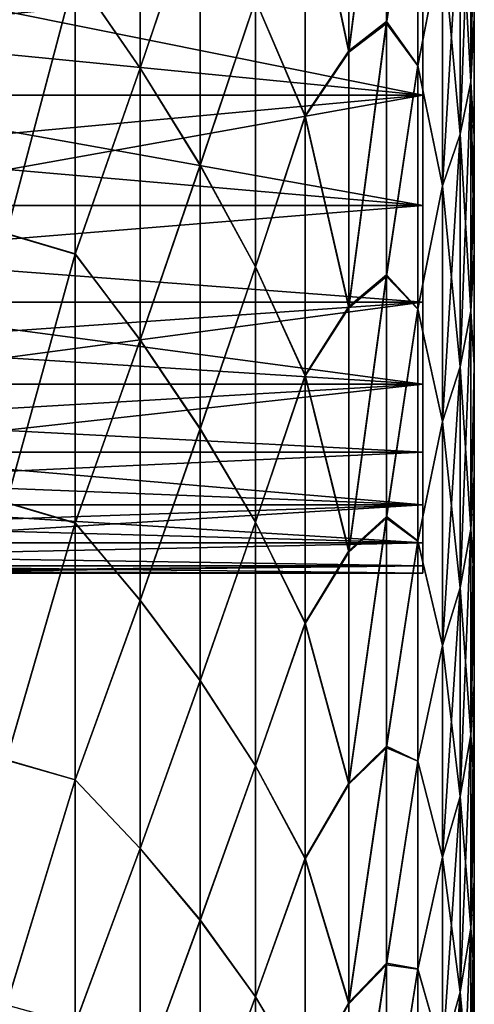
# Model space of a CAD drawing. Header units: metres. Extents: x -46 to 104, y -30 to 30.
# Tile 490 of 656: x 62.37 to 63.1, y -7.392 to -5.811. Entities that reach past the tile are written whole.
import ezdxf

# ---------------------------------------------------------------- set-up
doc = ezdxf.new("R2010")
doc.units = ezdxf.units.M
doc.layers.add('solid_26_000_502_XXX', color=7, linetype='CONTINUOUS')

msp = doc.modelspace()

# ---------------------------------------------------------------- linework, layer by layer
at = {"layer": 'solid_26_000_502_XXX'}
for points in [[(63.099998, -8.216586, 294.327454), (63.099998, 8.216582, 294.327423), (63.099998, 8.316342, 294.559296)], [(63.099998, -0.074931, 294.500793), (63.099998, -8.216586, 294.327454), (63.099998, 8.316342, 294.559296)], [(63.099998, 8.216586, 301.672546), (63.099998, -8.216582, 301.672577), (63.099998, -8.316342, 301.440704)], [(63.099998, 0.074931, 301.499207), (63.099998, 8.216586, 301.672546), (63.099998, -8.316342, 301.440704)], [(63.099998, 8.216586, 301.672546), (63.099998, 8.11032, 301.901642), (63.099998, -8.216582, 301.672577)], [(63.099998, -8.11032, 294.098358), (63.099998, 8.110316, 294.098358), (63.099998, 8.216582, 294.327423)], [(63.099998, -8.216586, 294.327454), (63.099998, -8.11032, 294.098358), (63.099998, 8.216582, 294.327423)], [(63.099998, 8.11032, 301.901642), (63.099998, -8.110316, 301.901642), (63.099998, -8.216582, 301.672577)], [(63.099998, 8.11032, 301.901642), (63.099998, 7.997684, 302.127594), (63.099998, -8.110316, 301.901642)], [(63.099998, -7.997684, 293.872406), (63.099998, 7.99768, 293.872406), (63.099998, 8.110316, 294.098358)], [(63.099998, -8.11032, 294.098358), (63.099998, -7.997684, 293.872406), (63.099998, 8.110316, 294.098358)], [(63.099998, 7.997684, 302.127594), (63.099998, -7.99768, 302.127594), (63.099998, -8.110316, 301.901642)], [(63.099998, 7.997684, 302.127594), (63.099998, 7.878697, 302.350403), (63.099998, -7.99768, 302.127594)], [(63.099998, -7.878697, 293.649597), (63.099998, 7.878693, 293.649567), (63.099998, 7.99768, 293.872406)], [(63.099998, -7.997684, 293.872406), (63.099998, -7.878697, 293.649597), (63.099998, 7.99768, 293.872406)], [(63.099998, 7.878697, 302.350403), (63.099998, -7.878693, 302.350433), (63.099998, -7.99768, 302.127594)], [(63.099998, 7.878697, 302.350403), (63.099998, 7.753544, 302.569733), (63.099998, -7.878693, 302.350433)], [(63.099998, -7.753544, 293.430267), (63.099998, 7.753539, 293.430267), (63.099998, 7.878693, 293.649567)], [(63.099998, -7.878697, 293.649597), (63.099998, -7.753544, 293.430267), (63.099998, 7.878693, 293.649567)], [(63.099998, 7.753544, 302.569733), (63.099998, -7.753539, 302.569733), (63.099998, -7.878693, 302.350433)], [(63.099998, 7.753544, 302.569733), (63.099998, 7.622236, 302.785553), (63.099998, -7.753539, 302.569733)], [(63.099998, -7.622236, 293.214447), (63.099998, 7.622231, 293.214447), (63.099998, 7.753539, 293.430267)], [(63.099998, -7.753544, 293.430267), (63.099998, -7.622236, 293.214447), (63.099998, 7.753539, 293.430267)], [(63.099998, 7.622236, 302.785553), (63.099998, -7.622231, 302.785553), (63.099998, -7.753539, 302.569733)], [(63.099998, 7.622236, 302.785553), (63.099998, 7.484986, 302.997498), (63.099998, -7.622231, 302.785553)], [(63.099998, -7.484986, 293.002502), (63.099998, 7.48498, 293.002502), (63.099998, 7.622231, 293.214447)], [(63.099998, -7.622236, 293.214447), (63.099998, -7.484986, 293.002502), (63.099998, 7.622231, 293.214447)], [(63.099998, 7.484986, 302.997498), (63.099998, -7.48498, 302.997498), (63.099998, -7.622231, 302.785553)], [(63.099998, 7.484986, 302.997498), (63.099998, 7.341796, 303.205566), (63.099998, -7.48498, 302.997498)], [(63.099998, -7.341796, 292.794434), (63.099998, 7.34179, 292.794403), (63.099998, 7.48498, 293.002502)], [(63.099998, -7.484986, 293.002502), (63.099998, -7.341796, 292.794434), (63.099998, 7.48498, 293.002502)], [(63.099998, 7.341796, 303.205566), (63.099998, -7.34179, 303.205597), (63.099998, -7.48498, 302.997498)], [(63.099998, 7.341796, 303.205566), (63.099998, 7.19289, 303.409454), (63.099998, -7.34179, 303.205597)], [(63.099998, -7.19289, 292.590546), (63.099998, 7.192883, 292.590515), (63.099998, 7.34179, 292.794403)], [(63.099998, -7.341796, 292.794434), (63.099998, -7.19289, 292.590546), (63.099998, 7.34179, 292.794403)], [(63.099998, 7.19289, 303.409454), (63.099998, -7.192883, 303.409485), (63.099998, -7.34179, 303.205597)], [(63.099998, 7.19289, 303.409454), (63.099998, 7.038265, 303.609161), (63.099998, -7.192883, 303.409485)], [(63.099998, -7.038265, 292.390839), (63.099998, 7.03826, 292.390808), (63.099998, 7.192883, 292.590515)], [(63.099998, -7.19289, 292.590546), (63.099998, -7.038265, 292.390839), (63.099998, 7.192883, 292.590515)], [(63.099998, 7.038265, 303.609161), (63.099998, -7.03826, 303.609192), (63.099998, -7.192883, 303.409485)], [(63.099998, 7.038265, 303.609161), (63.099998, 6.878163, 303.804382), (63.099998, -7.03826, 303.609192)], [(63.099998, -6.878163, 292.195618), (63.099998, 6.878157, 292.195618), (63.099998, 7.03826, 292.390808)], [(63.099998, -7.038265, 292.390839), (63.099998, -6.878163, 292.195618), (63.099998, 7.03826, 292.390808)], [(63.099998, 6.878163, 303.804382), (63.099998, -6.878157, 303.804382), (63.099998, -7.03826, 303.609192)], [(63.099998, 6.878163, 303.804382), (63.099998, 6.712578, 303.995117), (63.099998, -6.878157, 303.804382)], [(63.099998, -6.712578, 292.004883), (63.099998, 6.712572, 292.004883), (63.099998, 6.878157, 292.195618)], [(63.099998, -6.878163, 292.195618), (63.099998, -6.712578, 292.004883), (63.099998, 6.878157, 292.195618)], [(63.099998, 6.712578, 303.995117), (63.099998, -6.712572, 303.995117), (63.099998, -6.878157, 303.804382)], [(63.099998, 6.712578, 303.995117), (63.099998, 6.541773, 304.18103), (63.099998, -6.712572, 303.995117)], [(63.099998, -6.541773, 291.81897), (63.099998, 6.541767, 291.81897), (63.099998, 6.712572, 292.004883)], [(63.099998, -6.712578, 292.004883), (63.099998, -6.541773, 291.81897), (63.099998, 6.712572, 292.004883)], [(63.099998, 6.541773, 304.18103), (63.099998, -6.541767, 304.18103), (63.099998, -6.712572, 303.995117)], [(63.099998, 6.541773, 304.18103), (63.099998, 6.365743, 304.362183), (63.099998, -6.541767, 304.18103)], [(63.099998, -6.365743, 291.637817), (63.099998, 6.365736, 291.637817), (63.099998, 6.541767, 291.81897)], [(63.099998, -6.541773, 291.81897), (63.099998, -6.365743, 291.637817), (63.099998, 6.541767, 291.81897)], [(63.099998, 6.365743, 304.362183), (63.099998, -6.365736, 304.362183), (63.099998, -6.541767, 304.18103)], [(63.099998, 6.365743, 304.362183), (63.099998, 6.184774, 304.538239), (63.099998, -6.365736, 304.362183)], [(63.099998, -6.184774, 291.461761), (63.099998, 6.184767, 291.461761), (63.099998, 6.365736, 291.637817)], [(63.099998, -6.365743, 291.637817), (63.099998, -6.184774, 291.461761), (63.099998, 6.365736, 291.637817)], [(63.099998, 6.184774, 304.538239), (63.099998, -6.184767, 304.538239), (63.099998, -6.365736, 304.362183)], [(63.099998, 6.184774, 304.538239), (63.099998, 5.998858, 304.709229), (63.099998, -6.184767, 304.538239)], [(63.099998, -5.998858, 291.290771), (63.099998, 5.998851, 291.290771), (63.099998, 6.184767, 291.461761)], [(63.099998, -6.184774, 291.461761), (63.099998, -5.998858, 291.290771), (63.099998, 6.184767, 291.461761)], [(63.099998, 5.998858, 304.709229), (63.099998, -5.998851, 304.709229), (63.099998, -6.184767, 304.538239)], [(63.099998, 5.998858, 304.709229), (63.099998, 5.808299, 304.874847), (63.099998, -5.998851, 304.709229)], [(63.099998, -5.998858, 291.290771), (63.099998, -5.808299, 291.125153), (63.099998, 5.998851, 291.290771)], [(63.099998, 5.808299, 304.874847), (63.099998, -5.808291, 304.874847), (63.099998, -5.998851, 304.709229)], [(63.099998, -0.17489, 301.495636), (63.099998, 0.074931, 301.499207), (63.099998, -8.316342, 301.440704)], [(63.099998, -0.074931, 294.500793), (63.099998, -0.32437, 294.515076), (63.099998, -8.216586, 294.327454)], [(63.099998, -0.42382, 301.474243), (63.099998, -0.17489, 301.495636), (63.099998, -8.316342, 301.440704)], [(63.099998, -0.32437, 294.515076), (63.099998, -0.572156, 294.547089), (63.099998, -8.216586, 294.327454)], [(63.099998, -0.42382, 301.474243), (63.099998, -8.316342, 301.440704), (63.099998, -0.67059, 301.43515)], [(63.099998, -0.572156, 294.547089), (63.099998, -8.316346, 294.559296), (63.099998, -8.216586, 294.327454)], [(63.099998, -0.572156, 294.547089), (63.099998, -0.817026, 294.59671), (63.099998, -8.316346, 294.559296)], [(63.099998, -0.67059, 301.43515), (63.099998, -8.316342, 301.440704), (63.099998, -8.409575, 301.206085)], [(63.099998, -0.913942, 301.378571), (63.099998, -0.67059, 301.43515), (63.099998, -8.409575, 301.206085)], [(63.099998, -0.817026, 294.59671), (63.099998, -1.057734, 294.663666), (63.099998, -8.316346, 294.559296)], [(63.099998, -1.152638, 301.304749), (63.099998, -0.913942, 301.378571), (63.099998, -8.409575, 301.206085)], [(63.099998, -1.057734, 294.663666), (63.099998, -1.293051, 294.74762), (63.099998, -8.316346, 294.559296)], [(63.099998, -1.38546, 301.214111), (63.099998, -1.152638, 301.304749), (63.099998, -8.409575, 301.206085)], [(63.099998, -1.293051, 294.74762), (63.099998, -8.409578, 294.793915), (63.099998, -8.316346, 294.559296)], [(63.099998, -1.293051, 294.74762), (63.099998, -1.521779, 294.848145), (63.099998, -8.409578, 294.793915)], [(63.099998, -1.611222, 301.107086), (63.099998, -1.38546, 301.214111), (63.099998, -8.409575, 301.206085)], [(63.099998, -1.521779, 294.848145), (63.099998, -1.742752, 294.964752), (63.099998, -8.409578, 294.793915)], [(63.099998, -1.611222, 301.107086), (63.099998, -8.409575, 301.206085), (63.099998, -8.496178, 300.968994)], [(63.099998, -1.828773, 300.984222), (63.099998, -1.611222, 301.107086), (63.099998, -8.496178, 300.968994)], [(63.099998, -1.742752, 294.964752), (63.099998, -8.496181, 295.031006), (63.099998, -8.409578, 294.793915)], [(63.099998, -1.742752, 294.964752), (63.099998, -1.954845, 295.096802), (63.099998, -8.496181, 295.031006)], [(63.099998, -2.037006, 300.846161), (63.099998, -1.828773, 300.984222), (63.099998, -8.496178, 300.968994)], [(63.099998, -1.954845, 295.096802), (63.099998, -2.156976, 295.243652), (63.099998, -8.496181, 295.031006)], [(63.099998, -2.037006, 300.846161), (63.099998, -8.496178, 300.968994), (63.099998, -8.576132, 300.729462)], [(63.099998, -2.234858, 300.693573), (63.099998, -2.037006, 300.846161), (63.099998, -8.576132, 300.729462)], [(63.099998, -2.156976, 295.243652), (63.099998, -8.576135, 295.270538), (63.099998, -8.496181, 295.031006)], [(63.099998, -2.156976, 295.243652), (63.099998, -2.348116, 295.404541), (63.099998, -8.576135, 295.270538)], [(63.099998, -2.234858, 300.693573), (63.099998, -8.576132, 300.729462), (63.099998, -8.649335, 300.487762)], [(63.099998, -2.421322, 300.527283), (63.099998, -2.234858, 300.693573), (63.099998, -8.649335, 300.487762)], [(63.099998, -2.348116, 295.404541), (63.099998, -8.649338, 295.512238), (63.099998, -8.576135, 295.270538)], [(63.099998, -2.348116, 295.404541), (63.099998, -2.527291, 295.578674), (63.099998, -8.649338, 295.512238)], [(63.099998, -2.595448, 300.348114), (63.099998, -2.421322, 300.527283), (63.099998, -8.649335, 300.487762)], [(63.099998, -2.527291, 295.578674), (63.099998, -8.715771, 295.756073), (63.099998, -8.649338, 295.512238)], [(63.099998, -2.527291, 295.578674), (63.099998, -2.693587, 295.765137), (63.099998, -8.715771, 295.756073)], [(63.099998, -2.595448, 300.348114), (63.099998, -8.649335, 300.487762), (63.099998, -8.715768, 300.243958)], [(63.099998, -2.756348, 300.156982), (63.099998, -2.595448, 300.348114), (63.099998, -8.715768, 300.243958)], [(63.099998, -2.693587, 295.765137), (63.099998, -2.846157, 295.962982), (63.099998, -8.715771, 295.756073)], [(63.099998, -2.756348, 300.156982), (63.099998, -8.715768, 300.243958), (63.099998, -8.775325, 299.998413)], [(63.099998, -2.903202, 299.954834), (63.099998, -2.756348, 300.156982), (63.099998, -8.775325, 299.998413)], [(63.099998, -2.846157, 295.962982), (63.099998, -8.775328, 296.001587), (63.099998, -8.715771, 295.756073)], [(63.099998, -2.846157, 295.962982), (63.099998, -2.984223, 296.171234), (63.099998, -8.775328, 296.001587)], [(63.099998, -2.903202, 299.954834), (63.099998, -8.775325, 299.998413), (63.099998, -8.827966, 299.751251)], [(63.099998, -3.035262, 299.742767), (63.099998, -2.903202, 299.954834), (63.099998, -8.827966, 299.751251)], [(63.099998, -2.984223, 296.171234), (63.099998, -8.827969, 296.248749), (63.099998, -8.775328, 296.001587)], [(63.099998, -2.984223, 296.171234), (63.099998, -3.107083, 296.388763), (63.099998, -8.827969, 296.248749)], [(63.099998, -3.035262, 299.742767), (63.099998, -8.827966, 299.751251), (63.099998, -8.873632, 299.502869)], [(63.099998, -3.151855, 299.52179), (63.099998, -3.035262, 299.742767), (63.099998, -8.873632, 299.502869)], [(63.099998, -3.107083, 296.388763), (63.099998, -8.873635, 296.497131), (63.099998, -8.827969, 296.248749)], [(63.099998, -3.107083, 296.388763), (63.099998, -3.21411, 296.614532), (63.099998, -8.873635, 296.497131)], [(63.099998, -3.252387, 299.29306), (63.099998, -3.151855, 299.52179), (63.099998, -8.873632, 299.502869)], [(63.099998, -3.21411, 296.614532), (63.099998, -8.912288, 296.746582), (63.099998, -8.873635, 296.497131)], [(63.099998, -3.21411, 296.614532), (63.099998, -3.304758, 296.847351), (63.099998, -8.912288, 296.746582)], [(63.099998, -3.252387, 299.29306), (63.099998, -8.873632, 299.502869), (63.099998, -8.912286, 299.253418)], [(63.099998, -3.336345, 299.057739), (63.099998, -3.252387, 299.29306), (63.099998, -8.912286, 299.253418)], [(63.099998, -3.304758, 296.847351), (63.099998, -8.943912, 296.996765), (63.099998, -8.912288, 296.746582)], [(63.099998, -3.304758, 296.847351), (63.099998, -3.378566, 297.08606), (63.099998, -8.943912, 296.996765)], [(63.099998, -3.336345, 299.057739), (63.099998, -8.912286, 299.253418), (63.099998, -8.943911, 299.003235)], [(63.099998, -3.403302, 298.817017), (63.099998, -3.336345, 299.057739), (63.099998, -8.943911, 299.003235)], [(63.099998, -3.378566, 297.08606), (63.099998, -8.96848, 297.247498), (63.099998, -8.943912, 296.996765)], [(63.099998, -3.378566, 297.08606), (63.099998, -3.435158, 297.329407), (63.099998, -8.96848, 297.247498)], [(63.099998, -3.403302, 298.817017), (63.099998, -8.943911, 299.003235), (63.099998, -8.968479, 298.752533)], [(63.099998, -3.452917, 298.572144), (63.099998, -3.403302, 298.817017), (63.099998, -8.968479, 298.752533)], [(63.099998, -3.435158, 297.329407), (63.099998, -8.986013, 297.498413), (63.099998, -8.96848, 297.247498)], [(63.099998, -3.435158, 297.329407), (63.099998, -3.474245, 297.576172), (63.099998, -8.986013, 297.498413)], [(63.099998, -3.452917, 298.572144), (63.099998, -8.968479, 298.752533), (63.099998, -8.986012, 298.501587)], [(63.099998, -3.484937, 298.324371), (63.099998, -3.452917, 298.572144), (63.099998, -8.986012, 298.501587)], [(63.099998, -3.474245, 297.576172), (63.099998, -8.996521, 297.749207), (63.099998, -8.986013, 297.498413)], [(63.099998, -3.474245, 297.576172), (63.099998, -3.495628, 297.825104), (63.099998, -8.996521, 297.749207)], [(63.099998, -3.484937, 298.324371), (63.099998, -8.986012, 298.501587), (63.099998, -8.996521, 298.250793)], [(63.099998, -3.499198, 298.074921), (63.099998, -3.484937, 298.324371), (63.099998, -8.996521, 298.250793)], [(63.099998, -3.495628, 297.825104), (63.099998, -9, 298), (63.099998, -8.996521, 297.749207)], [(63.099998, -3.495628, 297.825104), (63.099998, -3.499198, 298.074921), (63.099998, -9, 298)], [(63.099998, -3.499198, 298.074921), (63.099998, -8.996521, 298.250793), (63.099998, -9, 298)], [(62.898712, -5.861482, 305.792084), (62.95924, -5.814435, 305.682068), (62.95924, -5.39127, 305.984741)], [(62.898712, -5.434343, 306.095764), (62.898712, -5.861482, 305.792084), (62.95924, -5.39127, 305.984741)], [(62.95924, -5.394427, 290.017395), (62.898712, -5.863746, 290.209625), (62.898712, -5.436695, 289.905823)], [(62.95924, -5.394427, 290.017395), (62.95924, -5.817473, 290.320251), (62.898712, -5.863746, 290.209625)], [(62.95924, -5.39127, 305.984741), (62.95924, -5.814435, 305.682068), (63.009403, -5.47801, 305.777924)], [(63.009403, -5.4785, 290.222412), (62.95924, -5.817473, 290.320251), (62.95924, -5.394427, 290.017395)], [(62.563278, -5.435913, 289.428558), (62.563278, -5.889193, 289.733429), (62.459293, -5.737914, 289.531311)], [(62.459293, -5.737439, 306.468994), (62.563278, -5.889275, 306.26651), (62.563278, -5.435998, 306.571411)], [(62.65992, -5.603741, 289.643585), (62.563278, -5.889193, 289.733429), (62.563278, -5.435913, 289.428558)], [(62.563278, -5.435998, 306.571411), (62.563278, -5.889275, 306.26651), (62.65992, -5.604882, 306.355652)], [(62.828278, -5.532217, 306.162964), (62.898712, -5.861482, 305.792084), (62.898712, -5.434343, 306.095764)], [(62.898712, -5.436695, 289.905823), (62.898712, -5.863746, 290.209625), (62.828278, -5.533071, 289.837616)], [(62.95924, -5.814435, 305.682068), (63.009403, -5.885046, 305.474701), (63.009403, -5.47801, 305.777924)], [(63.009403, -5.4785, 290.222412), (63.009403, -5.885516, 290.525665), (62.95924, -5.817473, 290.320251)], [(63.009403, -5.47801, 305.777924), (63.009403, -5.885046, 305.474701), (63.04882, -5.681667, 305.474091)], [(63.04882, -5.681667, 290.525909), (63.009403, -5.885516, 290.525665), (63.009403, -5.4785, 290.222412)], [(63.07719, -5.604277, 290.627686), (63.094292, -5.525684, 290.731079), (63.094292, -5.911112, 291.040894)], [(63.07719, -5.995186, 305.058075), (63.094292, -5.911112, 304.959106), (63.094292, -5.525684, 305.268921)], [(63.07719, -5.604277, 305.372314), (63.07719, -5.995186, 305.058075), (63.094292, -5.525684, 305.268921)], [(63.094292, -5.911112, 291.040894), (63.094292, -5.525684, 290.731079), (63.099998, -5.808299, 291.125153)], [(63.094292, -5.525684, 305.268921), (63.094292, -5.911112, 304.959106), (63.099998, -5.61308, 305.035156)], [(62.748478, -5.779674, 306.117523), (62.828278, -5.96593, 305.851562), (62.828278, -5.532217, 306.162964)], [(62.828278, -5.533071, 289.837616), (62.828278, -5.966752, 290.149048), (62.748478, -5.779623, 289.882446)], [(62.828278, -5.532217, 306.162964), (62.828278, -5.96593, 305.851562), (62.898712, -5.861482, 305.792084)], [(62.898712, -5.863746, 290.209625), (62.828278, -5.966752, 290.149048), (62.828278, -5.533071, 289.837616)], [(62.65992, -5.603741, 289.643585), (62.65992, -6.044248, 289.956451), (62.563278, -5.889193, 289.733429)], [(62.563278, -5.889275, 306.26651), (62.65992, -6.045347, 306.042725), (62.65992, -5.604882, 306.355652)], [(62.748478, -5.779623, 289.882446), (62.65992, -6.044248, 289.956451), (62.65992, -5.603741, 289.643585)], [(62.65992, -5.604882, 306.355652), (62.65992, -6.045347, 306.042725), (62.748478, -5.779674, 306.117523)], [(63.07719, -5.995186, 290.941925), (63.04882, -5.681667, 290.525909), (63.07719, -5.604277, 290.627686)], [(63.07719, -5.604277, 305.372314), (63.04882, -5.681667, 305.474091), (63.04882, -6.077974, 305.155548)], [(63.07719, -5.604277, 305.372314), (63.04882, -6.077974, 305.155548), (63.07719, -5.995186, 305.058075)], [(63.07719, -5.995186, 290.941925), (63.07719, -5.604277, 290.627686), (63.094292, -5.911112, 291.040894)], [(63.094292, -5.911112, 304.959106), (63.099998, -5.808291, 304.874847), (63.099998, -5.61308, 305.035156)], [(63.04882, -5.681667, 290.525909), (63.04882, -6.077974, 290.844452), (63.009403, -5.885516, 290.525665)], [(63.009403, -5.885046, 305.474701), (63.04882, -6.077974, 305.155548), (63.04882, -5.681667, 305.474091)], [(63.07719, -5.995186, 290.941925), (63.04882, -6.077974, 290.844452), (63.04882, -5.681667, 290.525909)], [(62.348751, -5.705208, 306.575287), (62.348751, -6.154548, 306.258728), (62.459293, -5.737439, 306.468994)], [(62.459293, -5.737914, 289.531311), (62.348751, -6.155066, 289.741669), (62.348751, -5.705746, 289.425079)], [(63.017422, -5.733743, 301.466156), (63.017422, -5.932562, 301.113617), (62.028717, -5.733745, 301.466156)], [(63.017422, -5.733743, 294.533844), (62.028717, -5.733745, 294.533844), (62.028717, -5.835837, 294.708649)], [(63.017422, -5.932562, 294.886383), (63.017422, -5.733743, 294.533844), (62.028717, -5.835837, 294.708649)], [(63.017422, -5.932562, 301.113617), (62.028717, -5.835837, 301.291351), (62.028717, -5.733745, 301.466156)], [(63.017422, -5.733743, 301.466156), (63.017422, -5.733743, 294.533844), (63.017422, -5.932562, 294.886383)], [(63.017422, -5.733743, 301.466156), (63.017422, -5.932562, 294.886383), (63.017422, -5.932562, 301.113617)], [(62.348751, -6.154548, 306.258728), (62.459293, -6.187267, 306.146149), (62.459293, -5.737439, 306.468994)], [(62.459293, -5.737914, 289.531311), (62.459293, -6.187724, 289.854187), (62.348751, -6.155066, 289.741669)], [(62.459293, -5.737439, 306.468994), (62.459293, -6.187267, 306.146149), (62.563278, -5.889275, 306.26651)], [(62.563278, -5.889193, 289.733429), (62.459293, -6.187724, 289.854187), (62.459293, -5.737914, 289.531311)], [(62.748478, -5.779623, 289.882446), (62.748478, -6.207796, 290.204987), (62.65992, -6.044248, 289.956451)], [(62.65992, -6.045347, 306.042725), (62.748478, -6.207844, 305.794983), (62.748478, -5.779674, 306.117523)], [(62.828278, -5.966752, 290.149048), (62.748478, -6.207796, 290.204987), (62.748478, -5.779623, 289.882446)], [(62.748478, -5.779674, 306.117523), (62.748478, -6.207844, 305.794983), (62.828278, -5.96593, 305.851562)], [(62.898712, -6.271687, 305.465881), (62.95924, -6.220645, 305.356995), (62.95924, -5.814435, 305.682068)], [(62.898712, -5.861482, 305.792084), (62.898712, -6.271687, 305.465881), (62.95924, -5.814435, 305.682068)], [(62.95924, -5.814435, 305.682068), (62.95924, -6.220645, 305.356995), (63.009403, -5.885046, 305.474701)], [(63.094292, -5.911112, 304.959106), (63.099998, -5.998851, 304.709229), (63.099998, -5.808291, 304.874847)], [(63.094292, -5.911112, 291.040894), (63.099998, -5.808299, 291.125153), (63.099998, -5.998858, 291.290771)], [(62.95924, -5.817473, 290.320251), (62.898712, -6.273856, 290.535919), (62.898712, -5.863746, 290.209625)], [(62.95924, -5.817473, 290.320251), (62.95924, -6.223554, 290.645477), (62.898712, -6.273856, 290.535919)], [(63.009403, -5.885516, 290.525665), (62.95924, -6.223554, 290.645477), (62.95924, -5.817473, 290.320251)], [(63.017422, -5.932562, 301.113617), (62.028717, -5.932586, 301.113586), (62.028717, -5.835837, 301.291351)], [(63.017422, -5.932562, 294.886383), (62.028717, -5.835837, 294.708649), (62.028717, -5.932586, 294.886414)], [(62.828278, -5.96593, 305.851562), (62.898712, -6.271687, 305.465881), (62.898712, -5.861482, 305.792084)], [(62.898712, -5.863746, 290.209625), (62.898712, -6.273856, 290.535919), (62.828278, -5.966752, 290.149048)], [(62.563278, -5.889193, 289.733429), (62.563278, -6.325414, 290.062225), (62.459293, -6.187724, 289.854187)], [(62.459293, -6.187267, 306.146149), (62.563278, -6.325493, 305.937683), (62.563278, -5.889275, 306.26651)], [(62.65992, -6.044248, 289.956451), (62.563278, -6.325414, 290.062225), (62.563278, -5.889193, 289.733429)], [(62.563278, -5.889275, 306.26651), (62.563278, -6.325493, 305.937683), (62.65992, -6.045347, 306.042725)], [(62.95924, -6.220645, 305.356995), (63.009403, -6.275329, 305.150177), (63.009403, -5.885046, 305.474701)], [(63.009403, -5.885516, 290.525665), (63.009403, -6.275779, 290.85022), (62.95924, -6.223554, 290.645477)], [(63.009403, -5.885046, 305.474701), (63.009403, -6.275329, 305.150177), (63.04882, -6.077974, 305.155548)], [(63.04882, -6.077974, 290.844452), (63.009403, -6.275779, 290.85022), (63.009403, -5.885516, 290.525665)], [(63.07719, -5.995186, 290.941925), (63.094292, -5.911112, 291.040894), (63.094292, -6.279201, 291.371124)], [(63.07719, -6.36851, 304.723145), (63.094292, -6.279201, 304.628876), (63.094292, -5.911112, 304.959106)], [(63.07719, -5.995186, 305.058075), (63.07719, -6.36851, 304.723145), (63.094292, -5.911112, 304.959106)], [(63.094292, -5.911112, 291.040894), (63.099998, -5.998858, 291.290771), (63.099998, -6.184774, 291.461761)], [(63.094292, -6.279201, 291.371124), (63.094292, -5.911112, 291.040894), (63.099998, -6.184774, 291.461761)], [(63.094292, -5.911112, 304.959106), (63.094292, -6.279201, 304.628876), (63.099998, -5.998851, 304.709229)], [(63.017422, -5.932562, 301.113617), (63.017422, -6.109734, 300.749756), (62.028717, -5.932586, 301.113586)], [(63.017422, -5.932562, 294.886383), (62.028717, -6.023881, 295.066925), (62.028717, -6.109693, 295.250153)], [(63.017422, -6.109734, 295.250244), (63.017422, -5.932562, 294.886383), (62.028717, -6.109693, 295.250153)], [(63.017422, -5.932562, 294.886383), (62.028717, -5.932586, 294.886414), (62.028717, -6.023881, 295.066925)], [(63.017422, -6.109734, 300.749756), (62.028717, -6.023881, 300.933075), (62.028717, -5.932586, 301.113586)], [(63.017422, -5.932562, 301.113617), (63.017422, -5.932562, 294.886383), (63.017422, -6.109734, 295.250244)], [(63.017422, -5.932562, 301.113617), (63.017422, -6.109734, 295.250244), (63.017422, -6.109734, 300.749756)], [(62.748478, -6.207844, 305.794983), (62.828278, -6.382154, 305.517151), (62.828278, -5.96593, 305.851562)], [(62.828278, -5.966752, 290.149048), (62.828278, -6.38294, 290.483521), (62.748478, -6.207796, 290.204987)], [(62.828278, -5.96593, 305.851562), (62.828278, -6.382154, 305.517151), (62.898712, -6.271687, 305.465881)], [(62.898712, -6.273856, 290.535919), (62.828278, -6.38294, 290.483521), (62.828278, -5.966752, 290.149048)], [(63.07719, -6.36851, 291.276855), (63.04882, -6.077974, 290.844452), (63.07719, -5.995186, 290.941925)], [(63.07719, -5.995186, 305.058075), (63.04882, -6.077974, 305.155548), (63.04882, -6.456454, 304.81601)], [(63.07719, -5.995186, 305.058075), (63.04882, -6.456454, 304.81601), (63.07719, -6.36851, 304.723145)], [(63.07719, -6.36851, 291.276855), (63.07719, -5.995186, 290.941925), (63.094292, -6.279201, 291.371124)], [(63.094292, -6.279201, 304.628876), (63.099998, -6.184767, 304.538239), (63.099998, -5.998851, 304.709229)], [(63.017422, -6.109734, 300.749756), (62.028717, -6.109693, 300.749847), (62.028717, -6.023881, 300.933075)], [(62.65992, -6.044248, 289.956451), (62.65992, -6.467324, 290.292511), (62.563278, -6.325414, 290.062225)], [(62.563278, -6.325493, 305.937683), (62.65992, -6.468377, 305.706604), (62.65992, -6.045347, 306.042725)], [(62.748478, -6.207796, 290.204987), (62.65992, -6.467324, 290.292511), (62.65992, -6.044248, 289.956451)], [(62.65992, -6.045347, 306.042725), (62.65992, -6.468377, 305.706604), (62.748478, -6.207844, 305.794983)], [(63.04882, -6.077974, 290.844452), (63.04882, -6.456454, 291.18399), (63.009403, -6.275779, 290.85022)], [(63.009403, -6.275329, 305.150177), (63.04882, -6.456454, 304.81601), (63.04882, -6.077974, 305.155548)], [(63.07719, -6.36851, 291.276855), (63.04882, -6.456454, 291.18399), (63.04882, -6.077974, 290.844452)], [(63.017422, -6.109734, 300.749756), (62.028717, -6.189993, 300.563965), (62.028717, -6.109693, 300.749847)], [(63.017422, -6.109734, 295.250244), (62.028717, -6.109693, 295.250153), (62.028717, -6.189993, 295.436035)], [(63.017422, -6.109734, 300.749756), (63.017422, -6.264612, 300.375824), (62.028717, -6.189993, 300.563965)], [(63.017422, -6.264612, 295.624176), (63.017422, -6.109734, 295.250244), (62.028717, -6.189993, 295.436035)], [(63.017422, -6.109734, 300.749756), (63.017422, -6.109734, 295.250244), (63.017422, -6.264612, 295.624176)], [(63.017422, -6.109734, 300.749756), (63.017422, -6.264612, 295.624176), (63.017422, -6.264612, 300.375824)], [(62.348751, -6.154548, 306.258728), (62.348751, -6.58636, 305.91864), (62.459293, -6.187267, 306.146149)], [(62.459293, -6.187724, 289.854187), (62.348751, -6.586856, 290.081787), (62.348751, -6.155066, 289.741669)], [(63.017422, -6.264612, 300.375824), (62.028717, -6.26464, 300.375763), (62.028717, -6.189993, 300.563965)], [(63.017422, -6.264612, 295.624176), (62.028717, -6.189993, 295.436035), (62.028717, -6.26464, 295.624237)], [(62.348751, -6.58636, 305.91864), (62.459293, -6.618968, 305.799469), (62.459293, -6.187267, 306.146149)], [(62.459293, -6.187724, 289.854187), (62.459293, -6.619406, 290.200928), (62.348751, -6.586856, 290.081787)], [(62.459293, -6.187267, 306.146149), (62.459293, -6.618968, 305.799469), (62.563278, -6.325493, 305.937683)], [(62.563278, -6.325414, 290.062225), (62.459293, -6.619406, 290.200928), (62.459293, -6.187724, 289.854187)], [(63.094292, -6.279201, 304.628876), (63.099998, -6.365736, 304.362183), (63.099998, -6.184767, 304.538239)], [(63.094292, -6.279201, 291.371124), (63.099998, -6.184774, 291.461761), (63.099998, -6.365743, 291.637817)], [(62.748478, -6.207796, 290.204987), (62.748478, -6.618003, 290.55011), (62.65992, -6.467324, 290.292511)], [(62.65992, -6.468377, 305.706604), (62.748478, -6.61805, 305.44986), (62.748478, -6.207844, 305.794983)], [(62.828278, -6.38294, 290.483521), (62.748478, -6.618003, 290.55011), (62.748478, -6.207796, 290.204987)], [(62.748478, -6.207844, 305.794983), (62.748478, -6.61805, 305.44986), (62.828278, -6.382154, 305.517151)], [(62.898712, -6.663772, 305.118134), (62.95924, -6.608715, 305.010468), (62.95924, -6.220645, 305.356995)], [(62.898712, -6.271687, 305.465881), (62.898712, -6.663772, 305.118134), (62.95924, -6.220645, 305.356995)], [(62.95924, -6.223554, 290.645477), (62.898712, -6.66584, 290.88382), (62.898712, -6.273856, 290.535919)], [(62.95924, -6.223554, 290.645477), (62.95924, -6.611487, 290.992157), (62.898712, -6.66584, 290.88382)], [(62.95924, -6.220645, 305.356995), (62.95924, -6.608715, 305.010468), (63.009403, -6.275329, 305.150177)], [(63.009403, -6.275779, 290.85022), (62.95924, -6.611487, 290.992157), (62.95924, -6.223554, 290.645477)], [(63.017422, -6.264612, 300.375824), (63.017422, -6.396631, 299.993256), (62.028717, -6.26464, 300.375763)], [(63.017422, -6.264612, 295.624176), (62.028717, -6.333515, 295.814453), (62.028717, -6.39661, 296.006653)], [(63.017422, -6.396631, 296.006744), (63.017422, -6.264612, 295.624176), (62.028717, -6.39661, 296.006653)], [(63.017422, -6.264612, 295.624176), (62.028717, -6.26464, 295.624237), (62.028717, -6.333515, 295.814453)], [(63.017422, -6.396631, 299.993256), (62.028717, -6.333515, 300.185547), (62.028717, -6.26464, 300.375763)], [(62.828278, -6.382154, 305.517151), (62.898712, -6.663772, 305.118134), (62.898712, -6.271687, 305.465881)], [(62.898712, -6.273856, 290.535919), (62.898712, -6.66584, 290.88382), (62.828278, -6.38294, 290.483521)], [(63.017422, -6.264612, 300.375824), (63.017422, -6.264612, 295.624176), (63.017422, -6.396631, 296.006744)], [(63.017422, -6.264612, 300.375824), (63.017422, -6.396631, 296.006744), (63.017422, -6.396631, 299.993256)], [(62.95924, -6.608715, 305.010468), (63.009403, -6.647749, 304.805298), (63.009403, -6.275329, 305.150177)], [(63.009403, -6.275779, 290.85022), (63.009403, -6.648177, 291.195099), (62.95924, -6.611487, 290.992157)], [(63.009403, -6.275329, 305.150177), (63.009403, -6.647749, 304.805298), (63.04882, -6.456454, 304.81601)], [(63.04882, -6.456454, 291.18399), (63.009403, -6.648177, 291.195099), (63.009403, -6.275779, 290.85022)], [(63.07719, -6.36851, 291.276855), (63.094292, -6.279201, 291.371124), (63.094292, -6.628871, 291.720795)], [(63.07719, -6.723155, 304.3685), (63.094292, -6.628871, 304.279205), (63.094292, -6.279201, 304.628876)], [(63.07719, -6.36851, 304.723145), (63.07719, -6.723155, 304.3685), (63.094292, -6.279201, 304.628876)], [(63.094292, -6.628871, 291.720795), (63.094292, -6.279201, 291.371124), (63.099998, -6.365743, 291.637817)], [(63.094292, -6.279201, 304.628876), (63.094292, -6.628871, 304.279205), (63.099998, -6.365736, 304.362183)], [(63.017422, -6.396631, 299.993256), (62.028717, -6.39661, 299.993347), (62.028717, -6.333515, 300.185547)], [(62.563278, -6.325414, 290.062225), (62.563278, -6.743313, 290.414062), (62.459293, -6.619406, 290.200928)], [(62.459293, -6.618968, 305.799469), (62.563278, -6.743389, 305.585876), (62.563278, -6.325493, 305.937683)], [(62.65992, -6.467324, 290.292511), (62.563278, -6.743313, 290.414062), (62.563278, -6.325414, 290.062225)], [(62.563278, -6.325493, 305.937683), (62.563278, -6.743389, 305.585876), (62.65992, -6.468377, 305.706604)], [(63.07719, -6.723155, 291.6315), (63.04882, -6.456454, 291.18399), (63.07719, -6.36851, 291.276855)], [(63.07719, -6.36851, 304.723145), (63.04882, -6.456454, 304.81601), (63.04882, -6.815995, 304.456451)], [(63.07719, -6.36851, 304.723145), (63.04882, -6.815995, 304.456451), (63.07719, -6.723155, 304.3685)], [(63.07719, -6.723155, 291.6315), (63.07719, -6.36851, 291.276855), (63.094292, -6.628871, 291.720795)], [(63.094292, -6.628871, 304.279205), (63.099998, -6.541767, 304.18103), (63.099998, -6.365736, 304.362183)], [(63.094292, -6.628871, 291.720795), (63.099998, -6.365743, 291.637817), (63.099998, -6.541773, 291.81897)], [(62.748478, -6.61805, 305.44986), (62.828278, -6.779666, 305.160706), (62.828278, -6.382154, 305.517151)], [(62.828278, -6.38294, 290.483521), (62.828278, -6.780415, 290.839996), (62.748478, -6.618003, 290.55011)], [(62.828278, -6.382154, 305.517151), (62.828278, -6.779666, 305.160706), (62.898712, -6.663772, 305.118134)], [(62.898712, -6.66584, 290.88382), (62.828278, -6.780415, 290.839996), (62.828278, -6.38294, 290.483521)], [(63.017422, -6.396631, 299.993256), (62.028717, -6.453898, 299.799225), (62.028717, -6.39661, 299.993347)], [(63.017422, -6.396631, 296.006744), (62.028717, -6.39661, 296.006653), (62.028717, -6.453898, 296.200775)], [(63.017422, -6.396631, 299.993256), (63.017422, -6.505311, 299.603394), (62.028717, -6.453898, 299.799225)], [(63.017422, -6.396631, 296.006744), (62.028717, -6.453898, 296.200775), (62.028717, -6.505305, 296.396576)], [(63.017422, -6.505311, 296.396606), (63.017422, -6.396631, 296.006744), (62.028717, -6.505305, 296.396576)], [(63.017422, -6.396631, 299.993256), (63.017422, -6.396631, 296.006744), (63.017422, -6.505311, 296.396606)], [(63.017422, -6.396631, 299.993256), (63.017422, -6.505311, 296.396606), (63.017422, -6.505311, 299.603394)], [(63.017422, -6.505311, 299.603394), (62.028717, -6.505305, 299.603424), (62.028717, -6.453898, 299.799225)], [(63.04882, -6.456454, 291.18399), (63.04882, -6.815995, 291.543549), (63.009403, -6.648177, 291.195099)], [(63.009403, -6.647749, 304.805298), (63.04882, -6.815995, 304.456451), (63.04882, -6.456454, 304.81601)], [(63.07719, -6.723155, 291.6315), (63.04882, -6.815995, 291.543549), (63.04882, -6.456454, 291.18399)], [(62.65992, -6.467324, 290.292511), (62.65992, -6.87175, 290.650787), (62.563278, -6.743313, 290.414062)], [(62.563278, -6.743389, 305.585876), (62.65992, -6.872755, 305.348267), (62.65992, -6.468377, 305.706604)], [(62.748478, -6.618003, 290.55011), (62.65992, -6.87175, 290.650787), (62.65992, -6.467324, 290.292511)], [(62.65992, -6.468377, 305.706604), (62.65992, -6.872755, 305.348267), (62.748478, -6.61805, 305.44986)], [(63.017422, -6.590252, 299.207703), (62.028717, -6.550782, 299.406158), (62.028717, -6.505305, 299.603424)], [(63.017422, -6.505311, 299.603394), (63.017422, -6.590252, 299.207703), (62.028717, -6.505305, 299.603424)], [(63.017422, -6.505311, 296.396606), (62.028717, -6.505305, 296.396576), (62.028717, -6.550782, 296.593842)], [(63.017422, -6.590252, 296.792297), (63.017422, -6.505311, 296.396606), (62.028717, -6.550782, 296.593842)], [(63.017422, -6.505311, 299.603394), (63.017422, -6.505311, 296.396606), (63.017422, -6.590252, 296.792297)], [(63.017422, -6.505311, 299.603394), (63.017422, -6.590252, 296.792297), (63.017422, -6.590252, 299.207703)], [(63.094292, -6.959099, 303.911102), (63.099998, -6.712572, 303.995117), (63.099998, -6.541767, 304.18103)], [(63.094292, -6.628871, 304.279205), (63.094292, -6.959099, 303.911102), (63.099998, -6.541767, 304.18103)], [(63.094292, -6.628871, 291.720795), (63.099998, -6.541773, 291.81897), (63.099998, -6.712578, 292.004883)], [(63.017422, -6.590252, 299.207703), (62.028717, -6.590271, 299.207611), (62.028717, -6.550782, 299.406158)], [(63.017422, -6.590252, 296.792297), (62.028717, -6.550782, 296.593842), (62.028717, -6.590271, 296.792389)], [(62.348751, -6.58636, 305.91864), (62.348751, -6.999415, 305.556), (62.459293, -6.618968, 305.799469)], [(62.459293, -6.619406, 290.200928), (62.348751, -6.999888, 290.444427), (62.348751, -6.586856, 290.081787)], [(63.017422, -6.590252, 299.207703), (63.017422, -6.651148, 298.807587), (62.028717, -6.590271, 299.207611)], [(63.017422, -6.590252, 296.792297), (62.028717, -6.623723, 296.991882), (62.028717, -6.651137, 297.192291)], [(63.017422, -6.651148, 297.192413), (63.017422, -6.590252, 296.792297), (62.028717, -6.651137, 297.192291)], [(63.017422, -6.590252, 296.792297), (62.028717, -6.590271, 296.792389), (62.028717, -6.623723, 296.991882)], [(63.017422, -6.651148, 298.807587), (62.028717, -6.623723, 299.008118), (62.028717, -6.590271, 299.207611)], [(63.017422, -6.590252, 299.207703), (63.017422, -6.590252, 296.792297), (63.017422, -6.651148, 297.192413)], [(63.017422, -6.590252, 299.207703), (63.017422, -6.651148, 297.192413), (63.017422, -6.651148, 298.807587)], [(62.348751, -6.999415, 305.556), (62.459293, -7.031277, 305.429901), (62.459293, -6.618968, 305.799469)], [(62.459293, -6.619406, 290.200928), (62.459293, -7.031694, 290.570496), (62.348751, -6.999888, 290.444427)], [(62.459293, -6.618968, 305.799469), (62.459293, -7.031277, 305.429901), (62.563278, -6.743389, 305.585876)], [(62.563278, -6.743313, 290.414062), (62.459293, -7.031694, 290.570496), (62.459293, -6.619406, 290.200928)], [(62.748478, -6.618003, 290.55011), (62.748478, -7.009058, 290.916779), (62.65992, -6.87175, 290.650787)], [(62.65992, -6.872755, 305.348267), (62.748478, -7.009102, 305.083191), (62.748478, -6.61805, 305.44986)], [(62.828278, -6.780415, 290.839996), (62.748478, -7.009058, 290.916779), (62.748478, -6.618003, 290.55011)], [(62.748478, -6.61805, 305.44986), (62.748478, -7.009102, 305.083191), (62.828278, -6.779666, 305.160706)], [(62.898712, -7.036606, 304.749786), (62.95924, -6.977513, 304.643494), (62.95924, -6.608715, 305.010468)], [(62.898712, -6.663772, 305.118134), (62.898712, -7.036606, 304.749786), (62.95924, -6.608715, 305.010468)], [(62.95924, -6.611487, 290.992157), (62.898712, -7.038567, 291.252258), (62.898712, -6.66584, 290.88382)], [(62.95924, -6.611487, 290.992157), (62.95924, -6.98014, 291.359253), (62.898712, -7.038567, 291.252258)], [(62.95924, -6.608715, 305.010468), (62.95924, -6.977513, 304.643494), (63.009403, -6.647749, 304.805298)], [(63.009403, -6.648177, 291.195099), (62.95924, -6.98014, 291.359253), (62.95924, -6.611487, 290.992157)], [(63.017422, -6.651148, 298.807587), (62.028717, -6.651137, 298.807709), (62.028717, -6.623723, 299.008118)], [(63.07719, -6.723155, 291.6315), (63.094292, -6.628871, 291.720795), (63.094292, -6.959099, 292.088898)], [(63.07719, -7.058079, 303.995178), (63.094292, -6.959099, 303.911102), (63.094292, -6.628871, 304.279205)], [(63.07719, -6.723155, 304.3685), (63.07719, -7.058079, 303.995178), (63.094292, -6.628871, 304.279205)], [(63.094292, -6.959099, 292.088898), (63.094292, -6.628871, 291.720795), (63.099998, -6.712578, 292.004883)], [(63.017422, -6.651148, 298.807587), (62.028717, -6.672504, 298.606384), (62.028717, -6.651137, 298.807709)], [(63.017422, -6.651148, 297.192413), (62.028717, -6.651137, 297.192291), (62.028717, -6.672504, 297.393616)], [(63.017422, -6.651148, 298.807587), (63.017422, -6.687774, 298.404541), (62.028717, -6.672504, 298.606384)], [(63.017422, -6.687774, 297.595459), (63.017422, -6.651148, 297.192413), (62.028717, -6.672504, 297.393616)], [(62.95924, -6.977513, 304.643494), (63.009403, -7.001245, 304.441071), (63.009403, -6.647749, 304.805298)], [(63.009403, -6.648177, 291.195099), (63.009403, -7.001651, 291.559387), (62.95924, -6.98014, 291.359253)], [(63.009403, -6.647749, 304.805298), (63.009403, -7.001245, 304.441071), (63.04882, -6.815995, 304.456451)], [(63.04882, -6.815995, 291.543549), (63.009403, -7.001651, 291.559387), (63.009403, -6.648177, 291.195099)], [(63.017422, -6.651148, 298.807587), (63.017422, -6.651148, 297.192413), (63.017422, -6.687774, 297.595459)], [(63.017422, -6.651148, 298.807587), (63.017422, -6.687774, 297.595459), (63.017422, -6.687774, 298.404541)], [(62.828278, -6.779666, 305.160706), (62.898712, -7.036606, 304.749786), (62.898712, -6.663772, 305.118134)], [(62.898712, -6.66584, 290.88382), (62.898712, -7.038567, 291.252258), (62.828278, -6.780415, 290.839996)], [(63.017422, -6.687774, 298.404541), (62.028717, -6.68778, 298.40448), (62.028717, -6.672504, 298.606384)], [(63.017422, -6.687774, 297.595459), (62.028717, -6.672504, 297.393616), (62.028717, -6.68778, 297.59552)], [(63.017422, -6.687774, 298.404541), (63.017422, -6.699998, 298), (62.028717, -6.68778, 298.40448)], [(63.017422, -6.687774, 297.595459), (62.028717, -6.696945, 297.797699), (62.028717, -6.7, 298)], [(63.017422, -6.699998, 298), (63.017422, -6.687774, 297.595459), (62.028717, -6.7, 298)], [(63.017422, -6.687774, 297.595459), (62.028717, -6.68778, 297.59552), (62.028717, -6.696945, 297.797699)], [(63.017422, -6.699998, 298), (62.028717, -6.696945, 298.202301), (62.028717, -6.68778, 298.40448)], [(63.017422, -6.699998, 298), (62.028717, -6.7, 298), (62.028717, -6.696945, 298.202301)], [(63.017422, -6.687774, 298.404541), (63.017422, -6.687774, 297.595459), (63.017422, -6.699998, 298)], [(63.094292, -6.959099, 303.911102), (63.099998, -6.878157, 303.804382), (63.099998, -6.712572, 303.995117)], [(63.094292, -6.959099, 292.088898), (63.099998, -6.712578, 292.004883), (63.099998, -6.878163, 292.195618)], [(63.07719, -7.058079, 292.004822), (63.04882, -6.815995, 291.543549), (63.07719, -6.723155, 291.6315)], [(63.07719, -6.723155, 304.3685), (63.04882, -6.815995, 304.456451), (63.04882, -7.155544, 304.077972)], [(63.07719, -6.723155, 304.3685), (63.04882, -7.155544, 304.077972), (63.07719, -7.058079, 303.995178)], [(63.07719, -7.058079, 292.004822), (63.07719, -6.723155, 291.6315), (63.094292, -6.959099, 292.088898)], [(62.563278, -6.743313, 290.414062), (62.563278, -7.141679, 290.787842), (62.459293, -7.031694, 290.570496)], [(62.459293, -7.031277, 305.429901), (62.563278, -7.141751, 305.212097), (62.563278, -6.743389, 305.585876)], [(62.65992, -6.87175, 290.650787), (62.563278, -7.141679, 290.787842), (62.563278, -6.743313, 290.414062)], [(62.563278, -6.743389, 305.585876), (62.563278, -7.141751, 305.212097), (62.65992, -6.872755, 305.348267)], [(62.748478, -7.009102, 305.083191), (62.828278, -7.157303, 304.783264), (62.828278, -6.779666, 305.160706)], [(62.828278, -6.779666, 305.160706), (62.828278, -7.157303, 304.783264), (62.898712, -7.036606, 304.749786)], [(62.828278, -6.780415, 290.839996), (62.828278, -7.158012, 291.217499), (62.748478, -7.009058, 290.916779)], [(62.898712, -7.038567, 291.252258), (62.828278, -7.158012, 291.217499), (62.828278, -6.780415, 290.839996)], [(63.04882, -6.815995, 291.543549), (63.04882, -7.155544, 291.922028), (63.009403, -7.001651, 291.559387)], [(63.009403, -7.001245, 304.441071), (63.04882, -7.155544, 304.077972), (63.04882, -6.815995, 304.456451)], [(63.07719, -7.058079, 292.004822), (63.04882, -7.155544, 291.922028), (63.04882, -6.815995, 291.543549)], [(62.65992, -6.87175, 290.650787), (62.65992, -7.25636, 291.030273), (62.563278, -7.141679, 290.787842)], [(62.563278, -7.141751, 305.212097), (62.65992, -7.257312, 304.968719), (62.65992, -6.872755, 305.348267)], [(62.748478, -7.009058, 290.916779), (62.65992, -7.25636, 291.030273), (62.65992, -6.87175, 290.650787)], [(62.65992, -6.872755, 305.348267), (62.65992, -7.257312, 304.968719), (62.748478, -7.009102, 305.083191)], [(63.094292, -7.268914, 303.525696), (63.099998, -7.03826, 303.609192), (63.099998, -6.878157, 303.804382)], [(63.094292, -6.959099, 303.911102), (63.094292, -7.268914, 303.525696), (63.099998, -6.878157, 303.804382)], [(63.094292, -6.959099, 292.088898), (63.099998, -6.878163, 292.195618), (63.099998, -7.038265, 292.390839)], [(63.07719, -7.058079, 292.004822), (63.094292, -6.959099, 292.088898), (63.094292, -7.268914, 292.474304)], [(63.07719, -7.3723, 303.604279), (63.094292, -7.268914, 303.525696), (63.094292, -6.959099, 303.911102)], [(63.07719, -7.058079, 303.995178), (63.07719, -7.3723, 303.604279), (63.094292, -6.959099, 303.911102)], [(63.094292, -7.268914, 292.474304), (63.094292, -6.959099, 292.088898), (63.099998, -7.038265, 292.390839)], [(62.898712, -7.389111, 304.361969), (62.95924, -7.325964, 304.257141), (62.95924, -6.977513, 304.643494)], [(62.898712, -7.036606, 304.749786), (62.898712, -7.389111, 304.361969), (62.95924, -6.977513, 304.643494)], [(62.95924, -6.98014, 291.359253), (62.898712, -7.390959, 291.640198), (62.898712, -7.038567, 291.252258)], [(62.95924, -6.98014, 291.359253), (62.95924, -7.328438, 291.745758), (62.898712, -7.390959, 291.640198)], [(62.95924, -6.977513, 304.643494), (62.95924, -7.325964, 304.257141), (63.009403, -7.001245, 304.441071)], [(63.009403, -7.001651, 291.559387), (62.95924, -7.328438, 291.745758), (62.95924, -6.98014, 291.359253)], [(62.348751, -6.999415, 305.556), (62.348751, -7.392536, 305.171844), (62.459293, -7.031277, 305.429901)], [(62.459293, -7.031694, 290.570496), (62.348751, -7.392986, 290.828613), (62.348751, -6.999888, 290.444427)], [(62.748478, -7.009058, 290.916779), (62.748478, -7.379827, 291.303955), (62.65992, -7.25636, 291.030273)], [(62.65992, -7.257312, 304.968719), (62.748478, -7.379869, 304.696014), (62.748478, -7.009102, 305.083191)], [(62.828278, -7.158012, 291.217499), (62.748478, -7.379827, 291.303955), (62.748478, -7.009058, 290.916779)], [(62.748478, -7.009102, 305.083191), (62.748478, -7.379869, 304.696014), (62.828278, -7.157303, 304.783264)], [(62.95924, -7.325964, 304.257141), (63.009403, -7.334812, 304.058502), (63.009403, -7.001245, 304.441071)], [(63.009403, -7.001651, 291.559387), (63.009403, -7.335193, 291.941986), (62.95924, -7.328438, 291.745758)], [(63.009403, -7.001245, 304.441071), (63.009403, -7.334812, 304.058502), (63.04882, -7.155544, 304.077972)], [(63.04882, -7.155544, 291.922028), (63.009403, -7.335193, 291.941986), (63.009403, -7.001651, 291.559387)], [(62.348751, -7.392536, 305.171844), (62.459293, -7.422987, 305.038574), (62.459293, -7.031277, 305.429901)], [(62.459293, -7.031694, 290.570496), (62.459293, -7.423382, 290.961853), (62.348751, -7.392986, 290.828613)], [(62.459293, -7.031277, 305.429901), (62.459293, -7.422987, 305.038574), (62.563278, -7.141751, 305.212097)], [(62.563278, -7.141679, 290.787842), (62.459293, -7.423382, 290.961853), (62.459293, -7.031694, 290.570496)], [(62.828278, -7.157303, 304.783264), (62.898712, -7.389111, 304.361969), (62.898712, -7.036606, 304.749786)], [(62.898712, -7.038567, 291.252258), (62.898712, -7.390959, 291.640198), (62.828278, -7.158012, 291.217499)], [(63.094292, -7.268914, 303.525696), (63.099998, -7.192883, 303.409485), (63.099998, -7.03826, 303.609192)], [(63.094292, -7.268914, 292.474304), (63.099998, -7.038265, 292.390839), (63.099998, -7.19289, 292.590546)], [(63.07719, -7.3723, 292.395721), (63.04882, -7.155544, 291.922028), (63.07719, -7.058079, 292.004822)], [(63.07719, -7.058079, 303.995178), (63.04882, -7.155544, 304.077972), (63.04882, -7.474105, 303.681671)], [(63.07719, -7.058079, 303.995178), (63.04882, -7.474105, 303.681671), (63.07719, -7.3723, 303.604279)], [(63.07719, -7.3723, 292.395721), (63.07719, -7.058079, 292.004822), (63.094292, -7.268914, 292.474304)], [(62.563278, -7.141679, 290.787842), (62.563278, -7.519358, 291.182495), (62.459293, -7.423382, 290.961853)], [(62.459293, -7.422987, 305.038574), (62.563278, -7.519425, 304.817413), (62.563278, -7.141751, 305.212097)], [(62.65992, -7.25636, 291.030273), (62.563278, -7.519358, 291.182495), (62.563278, -7.141679, 290.787842)], [(62.563278, -7.141751, 305.212097), (62.563278, -7.519425, 304.817413), (62.65992, -7.257312, 304.968719)], [(62.748478, -7.379869, 304.696014), (62.828278, -7.513957, 304.385925), (62.828278, -7.157303, 304.783264)], [(62.828278, -7.158012, 291.217499), (62.828278, -7.514625, 291.614868), (62.748478, -7.379827, 291.303955)], [(62.828278, -7.157303, 304.783264), (62.828278, -7.513957, 304.385925), (62.898712, -7.389111, 304.361969)], [(62.898712, -7.390959, 291.640198), (62.828278, -7.514625, 291.614868), (62.828278, -7.158012, 291.217499)], [(63.04882, -7.155544, 291.922028), (63.04882, -7.474105, 292.318329), (63.009403, -7.335193, 291.941986)], [(63.009403, -7.334812, 304.058502), (63.04882, -7.474105, 303.681671), (63.04882, -7.155544, 304.077972)], [(63.07719, -7.3723, 292.395721), (63.04882, -7.474105, 292.318329), (63.04882, -7.155544, 291.922028)], [(63.094292, -7.557408, 303.124054), (63.099998, -7.34179, 303.205597), (63.099998, -7.192883, 303.409485)], [(63.094292, -7.268914, 303.525696), (63.094292, -7.557408, 303.124054), (63.099998, -7.192883, 303.409485)], [(63.094292, -7.268914, 292.474304), (63.099998, -7.19289, 292.590546), (63.099998, -7.341796, 292.794434)], [(62.65992, -7.25636, 291.030273), (62.65992, -7.620043, 291.429871), (62.563278, -7.519358, 291.182495)], [(62.563278, -7.519425, 304.817413), (62.65992, -7.620941, 304.569092), (62.65992, -7.257312, 304.968719)], [(62.748478, -7.379827, 291.303955), (62.65992, -7.620043, 291.429871), (62.65992, -7.25636, 291.030273)], [(62.65992, -7.257312, 304.968719), (62.65992, -7.620941, 304.569092), (62.748478, -7.379869, 304.696014)], [(63.07719, -7.3723, 292.395721), (63.094292, -7.268914, 292.474304), (63.094292, -7.557408, 292.875946)], [(63.07719, -7.664898, 303.19693), (63.094292, -7.557408, 303.124054), (63.094292, -7.268914, 303.525696)], [(63.07719, -7.3723, 303.604279), (63.07719, -7.664898, 303.19693), (63.094292, -7.268914, 303.525696)], [(63.094292, -7.557408, 292.875946), (63.094292, -7.268914, 292.474304), (63.099998, -7.341796, 292.794434)], [(62.898712, -7.720268, 303.95575), (62.95924, -7.653052, 303.85257), (62.95924, -7.325964, 304.257141)], [(62.898712, -7.389111, 304.361969), (62.898712, -7.720268, 303.95575), (62.95924, -7.325964, 304.257141)], [(62.95924, -7.328438, 291.745758), (62.898712, -7.721998, 292.046478), (62.898712, -7.390959, 291.640198)], [(62.95924, -7.328438, 291.745758), (62.95924, -7.655365, 292.150452), (62.898712, -7.721998, 292.046478)], [(62.95924, -7.325964, 304.257141), (62.95924, -7.653052, 303.85257), (63.009403, -7.334812, 304.058502)], [(63.009403, -7.335193, 291.941986), (62.95924, -7.655365, 292.150452), (62.95924, -7.328438, 291.745758)], [(62.95924, -7.653052, 303.85257), (63.009403, -7.6475, 303.658661), (63.009403, -7.334812, 304.058502)], [(63.009403, -7.335193, 291.941986), (63.009403, -7.647856, 292.341827), (62.95924, -7.655365, 292.150452)], [(63.009403, -7.334812, 304.058502), (63.009403, -7.6475, 303.658661), (63.04882, -7.474105, 303.681671)], [(63.04882, -7.474105, 292.318329), (63.009403, -7.647856, 292.341827), (63.009403, -7.335193, 291.941986)], [(63.094292, -7.557408, 303.124054), (63.099998, -7.48498, 302.997498), (63.099998, -7.34179, 303.205597)], [(63.094292, -7.557408, 292.875946), (63.099998, -7.341796, 292.794434), (63.099998, -7.484986, 293.002502)], [(62.748478, -7.379827, 291.303955), (62.748478, -7.72924, 291.71051), (62.65992, -7.620043, 291.429871)], [(62.65992, -7.620941, 304.569092), (62.748478, -7.72928, 304.289459), (62.748478, -7.379869, 304.696014)], [(62.828278, -7.514625, 291.614868), (62.748478, -7.72924, 291.71051), (62.748478, -7.379827, 291.303955)], [(62.748478, -7.379869, 304.696014), (62.748478, -7.72928, 304.289459), (62.828278, -7.513957, 304.385925)], [(63.07719, -7.664898, 292.80307), (63.04882, -7.474105, 292.318329), (63.07719, -7.3723, 292.395721)], [(63.07719, -7.3723, 303.604279), (63.04882, -7.474105, 303.681671), (63.04882, -7.770743, 303.268707)], [(63.07719, -7.3723, 303.604279), (63.04882, -7.770743, 303.268707), (63.07719, -7.664898, 303.19693)], [(63.07719, -7.664898, 292.80307), (63.07719, -7.3723, 292.395721), (63.094292, -7.557408, 292.875946)], [(62.828278, -7.513957, 304.385925), (62.898712, -7.720268, 303.95575), (62.898712, -7.389111, 304.361969)], [(62.898712, -7.390959, 291.640198), (62.898712, -7.721998, 292.046478), (62.828278, -7.514625, 291.614868)]]:
    msp.add_3dface(points, dxfattribs=at)

doc.saveas('drawing.dxf')
